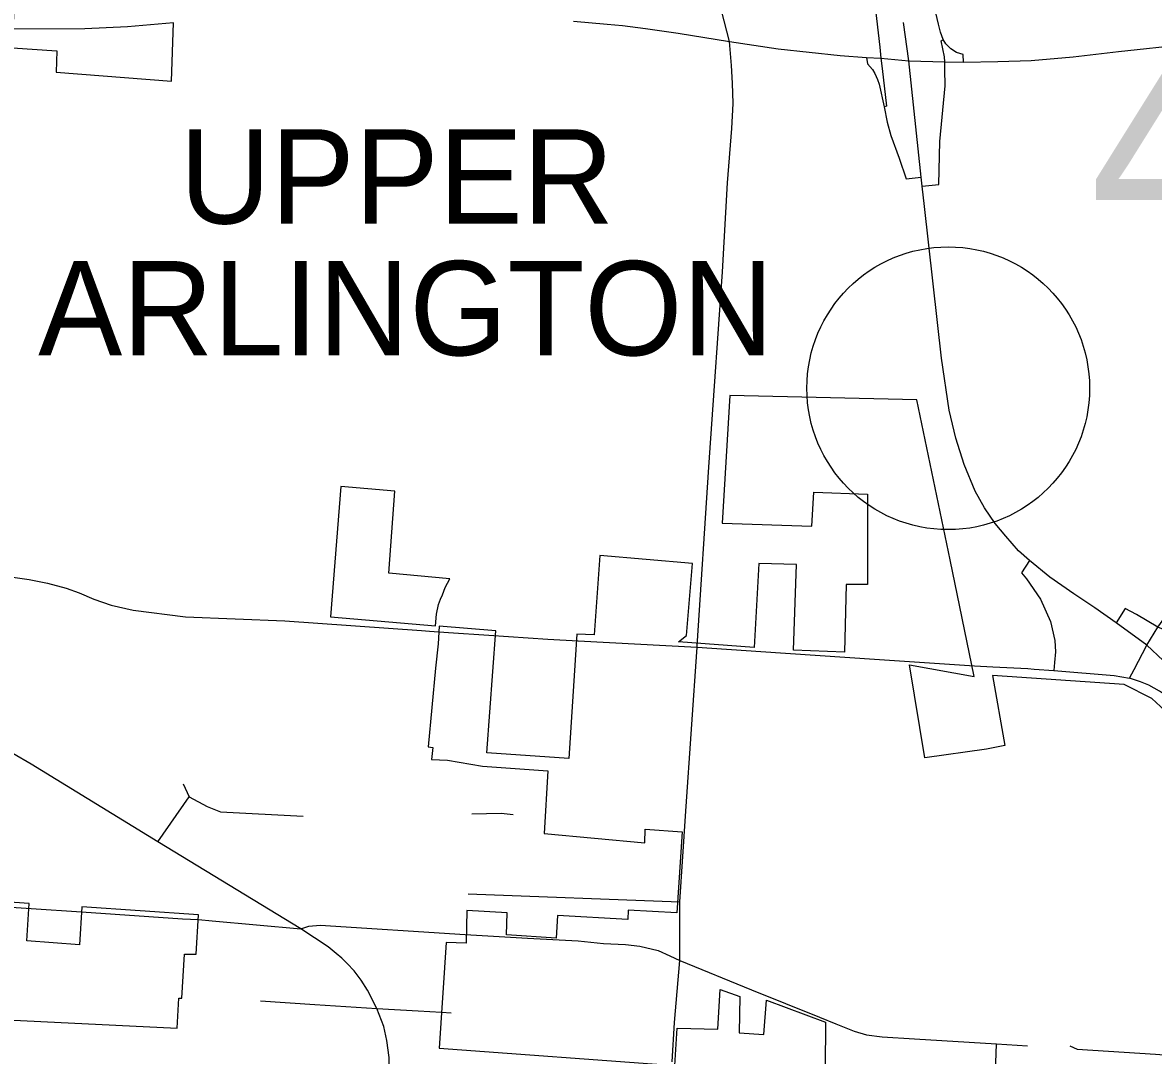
# Model space of a CAD drawing. Extents: x 1729596 to 1934326, y 644115 to 911751.
# Drawn here: x 1815079 to 1821078, y 725942 to 731420 of the extents above; entities that cross this region are included whole.
import ezdxf

# ---------------------------------------------------------------- set-up
doc = ezdxf.new("R2010")
doc.units = 0
for name, color, linetype in [('Default', 7, 'Continuous'), ('GM_X_City_Street', 7, 'Continuous'), ('GM_X_Corporation', 7, 'Continuous'), ('GM_X_Corporation_Text', 7, 'Continuous'), ('GM_X_County_Road', 7, 'Continuous'), ('GM_X_Interchange_Ramps', 7, 'Continuous'), ('GM_X_State_Route', 7, 'Continuous'), ('GM_X_Township_Road', 7, 'Continuous')]:
    doc.layers.add(name, color=color, linetype=linetype)

msp = doc.modelspace()

# ---------------------------------------------------------------- linework, layer by layer
at = {"layer": 'Default'}
msp.add_circle((1819989.7, 729480.8), 750, dxfattribs=at)
at = {"layer": 'GM_X_City_Street'}
for points in [[(1818727.1, 729165.6), (1818791.6, 730097.9), (1818818.4, 730570.5), (1818842, 730857.7), (1818848.2, 730991.2), (1818845.7, 731099.8), (1818840.7, 731192.1), (1818829.5, 731319.4), (1818772.9, 731538.4), (1818732.1, 731685.2), (1818692.3, 731806), (1818631.5, 731957.8), (1818624.1, 731979.3)], [(1818001.7, 731427.3), (1818179.8, 731412.2), (1818262.3, 731404.9), (1818383.8, 731389.7), (1818557.1, 731364.8), (1818829.5, 731319.4), (1819087.2, 731281.2), (1819415.8, 731246.4), (1819556.1, 731234.9), (1819631.7, 731230.7), (1819780.5, 731217.5), (1819972.2, 731212.4), (1820070.6, 731211), (1820252.3, 731213.9), (1820430.3, 731218.9), (1820652.5, 731239.2), (1820892.7, 731267.4), (1821255.9, 731306.3)], [(1818658, 728114.9), (1818720, 729062.6), (1818727.1, 729165.6)], [(1814899.1, 728496.4), (1814910.5, 728494.9), (1814989.3, 728484.1), (1815114.8, 728467.1), (1815211.4, 728446.8), (1815309.8, 728419.6), (1815379.3, 728395.9), (1815457.3, 728362), (1815548.9, 728329.8), (1815666.3, 728304.4), (1815943.7, 728268.2), (1816471, 728247.3), (1817194.8, 728196.2), (1817237.9, 728192.9)], [(1820975.9, 727989.3), (1821043.9, 728117.5), (1821101.3, 728213.7), (1821184.6, 728328.5), (1821196.8, 728345.8)], [(1817553.2, 728170.6), (1817865.1, 728149.7), (1818026.3, 728141.3)], [(1820129.2, 728008.9), (1820226.7, 728002.6), (1820412, 727993.6), (1820444.8, 727991.3)], [(1820444.8, 727991.3), (1820549.9, 727983.8), (1820870.4, 727958.1), (1820951.3, 727942.9)], [(1821290.1, 727067.1), (1821303, 727175), (1821323.9, 727386.1), (1821332.3, 727468.1), (1821326.4, 727532.6), (1821317.1, 727583), (1821303, 727633.4), (1821280.7, 727686.1), (1821250.2, 727740), (1821197.5, 727803.4), (1821157.6, 727842), (1821110.7, 727874.9), (1821053.3, 727906.5), (1821009.9, 727922.9), (1820951.3, 727942.9), (1820975.9, 727989.3)], [(1817022.3, 725800.3), (1817024.2, 725838.5), (1817023.3, 725930.5), (1817012, 726020.8), (1816994.7, 726096.3), (1816957.6, 726190.3), (1816908.5, 726288.2), (1816875.7, 726341.1), (1816837.5, 726390.5), (1816800.2, 726430.5), (1816773.3, 726458.3), (1816743.3, 726483.3), (1816699.5, 726517.3), (1816554.6, 726613.6), (1815795.9, 727074.6), (1815124, 727487.8), (1815027.3, 727544.1), (1814923.3, 727583.5), (1814857.8, 727604.8)], [(1815930.6, 727383.2), (1815962.8, 727313), (1816057.7, 727261.8), (1816129.7, 727233.3), (1816567.8, 727210.6)], [(1815795.9, 727074.6), (1815962.8, 727313)], [(1817462.4, 727223.5), (1817618.3, 727226.9), (1817681.2, 727220.6)], [(1817442.3, 726799.8), (1818565.1, 726756.8)], [(1815124.1, 726721.8), (1815392, 726703.6)], [(1816084.6, 726655.9), (1816554.6, 726613.6)], [(1816554.6, 726613.6), (1816598.2, 726627.7), (1816658.3, 726632.4), (1817427.8, 726583.3), (1817758, 726564.7)], [(1816340.4, 726232.6), (1816628.9, 726212.9), (1816957.6, 726190.3), (1817177.9, 726178.2), (1817301.5, 726170.8), (1817351.8, 726167.5)]]:
    msp.add_lwpolyline(points, dxfattribs=at)
at = {"layer": 'GM_X_Corporation'}
for points in [[(1812713, 725026.6), (1812769.8, 725981.2), (1812875, 726233), (1814758.9, 726151.7), (1814763.5, 726338.1), (1814787.8, 726744.2), (1814816, 727035.4), (1814839.4, 727610.8), (1814884.3, 728136.4), (1814910.5, 728494.9), (1814925.9, 728927.7), (1814927.8, 728948.3), (1815013.6, 730928), (1815025, 731186.5), (1815026.1, 731286.4), (1815260.6, 731270.6), (1815257.2, 731157.6), (1815868.4, 731109.9), (1815880, 731418.7), (1815636, 731397.2), (1815409.2, 731387.5), (1815030.3, 731386.2), (1815031.6, 731417), (1815066.6, 732239)], [(1821162.6, 727751.1), (1821068.9, 727836.1), (1820923, 727910.2), (1820224.9, 727957.2), (1820290.2, 727585.7), (1820192.1, 727566.3), (1819865.2, 727521.1), (1819783.8, 728013.1), (1820126.8, 727951.1), (1820000.3, 728571.3), (1819823.6, 729419), (1818831.1, 729442.5), (1818791.1, 728764.6), (1819266.1, 728749.6), (1819276.1, 728929.6), (1819561.1, 728919.6), (1819561.1, 728439.7), (1819448.2, 728439.7), (1819438.7, 728081.5), (1819168.4, 728091.5), (1819184.8, 728546.5), (1818984.8, 728551.5), (1818960.3, 728105.2), (1818558.9, 728135.8), (1818601.3, 728168.9), (1818632.1, 728551.9), (1818142.1, 728593.5), (1818112.1, 728172.7), (1818018.8, 728175.8), (1817977.2, 727516.7), (1817541.8, 727547.4), (1817589.7, 728193.5), (1817288.4, 728219.5), (1817283.1, 728125.9), (1817268.9, 727995.4), (1817230.2, 727578.5), (1817254.7, 727575.2), (1817248.3, 727512.4), (1817332.8, 727507.8), (1817518.2, 727476.4), (1817865.3, 727451.1), (1817846.5, 727118.9), (1818379.4, 727070), (1818382, 727142.8), (1818577.7, 727127.3), (1818549.1, 726698.6), (1818291.9, 726713), (1818289.4, 726663.1), (1817916.6, 726683.6), (1817909.1, 726564), (1817646.3, 726581.6), (1817650.2, 726698.3), (1817435.4, 726710.2), (1817432.5, 726537.2), (1817326.6, 726541.4), (1817288.7, 725981.5), (1818538.9, 725888.6), (1818551.1, 726086.4), (1818767.3, 726081.3), (1818780.4, 726291.5), (1818884.2, 726254.2), (1818879.9, 726061.6), (1819012, 726052.8), (1819026.3, 726234.4), (1819338.3, 726117.8), (1819336.2, 725872.4)]]:
    msp.add_lwpolyline(points, dxfattribs=at)
for points in [[(1816712.7, 728268.1), (1817270.1, 728221.3), (1817275.5, 728282.3), (1817286.3, 728333.6), (1817295.5, 728361.7), (1817306.3, 728385.6), (1817321.4, 728423.7), (1817344.9, 728469.9), (1817021.1, 728500.2), (1817054.5, 728934.8), (1816768.2, 728959.9)], [(1814848.4, 726138.4), (1815898.9, 726086.5), (1815908.3, 726245.3), (1815923.3, 726245.3), (1815937.3, 726479.8), (1816000.7, 726478.4), (1816013.1, 726688.1), (1815393.6, 726729.9), (1815380.4, 726529.3), (1815101.3, 726550.8), (1815114.2, 726747.5), (1814877.9, 726763.1)]]:
    msp.add_lwpolyline(points, close=True, dxfattribs=at)
at = {"layer": 'GM_X_County_Road'}
for points in [[(1817237.9, 728192.9), (1817338.2, 728185), (1817553.2, 728170.6)], [(1818026.3, 728141.3), (1818657.6, 728108.4)], [(1818525.9, 725908.5), (1818538.1, 726116.2), (1818565.7, 726445.5), (1818565.1, 726756.8), (1818598.4, 727237.6), (1818657.6, 728108.4), (1818658, 728114.9)], [(1818657.6, 728108.4), (1818994.6, 728084.4), (1819597.7, 728043.4), (1820129.2, 728008.9)], [(1817758, 726564.7), (1818027.1, 726549.6), (1818161.6, 726536.3), (1818277.9, 726529.8), (1818354.2, 726521.1), (1818451.6, 726497.8), (1818513.2, 726469.6), (1818565.7, 726445.5), (1818945.1, 726290.7), (1819306.3, 726145.3), (1819393.1, 726109.8), (1819490.3, 726070.2), (1819555.4, 726051.1), (1819638.7, 726041.6), (1819811.5, 726029.4), (1820245.3, 726003), (1820409.4, 725993.2)], [(1820240.5, 725854.2), (1820245.3, 726003)]]:
    msp.add_lwpolyline(points, dxfattribs=at)
at = {"layer": 'GM_X_Interchange_Ramps'}
for points in [[(1819660.8, 732063.9), (1819583, 732049.2), (1819580.1, 731773.5), (1819583.4, 731671.2), (1819627, 731289.4), (1819631.7, 731230.7)], [(1820070.6, 731211), (1820069, 731251.6), (1820033.8, 731261.1), (1820004.2, 731280.2), (1819977.6, 731308.3), (1819963.4, 731331.1), (1819949.5, 731369.8), (1819938, 731412), (1819904.2, 731556.4), (1819839, 731770.3), (1819790.7, 731898.4), (1819744.5, 732037.4), (1819666.4, 732027.6)], [(1819972.2, 731212.4), (1819970.7, 731238.2), (1819951.4, 731323.6), (1819963.4, 731331.1)], [(1819556.1, 731234.9), (1819561.3, 731201), (1819587.1, 731171.7), (1819599.8, 731149.6), (1819614.5, 731119), (1819623, 731093.7), (1819649.6, 730973.4), (1819665.1, 730892.4), (1819685.6, 730822), (1819729.3, 730700.8), (1819766.2, 730592.2), (1819846.8, 730601.2)], [(1819631.7, 731230.7), (1819638.8, 731177), (1819662.9, 730976.1), (1819649.6, 730973.4)], [(1819852.2, 730552.4), (1819939.3, 730562.1), (1819944.4, 730788.9), (1819973, 731084.4), (1819971.4, 731170.8), (1819972.2, 731212.4)], [(1820420.5, 728567), (1820378.4, 728501.7), (1820404.3, 728469.5), (1820478.5, 728361.6), (1820531.9, 728243.3), (1820554.4, 728142.7), (1820558.9, 728082.2), (1820552.7, 728026.1), (1820549.9, 727983.8)], [(1821303, 727175), (1821348.8, 727169.1), (1821380.5, 727254.5), (1821422.9, 727334.7), (1821478.1, 727434.4), (1821528, 727524.4), (1821574.4, 727624.6), (1821590.6, 727704.9), (1821590.8, 727809.2), (1821562.5, 727896.4), (1821509.7, 727986.4), (1821431.1, 728057.6), (1821347.3, 728113.1), (1821101.3, 728213.7), (1820988.7, 728281.6), (1820928.1, 728312), (1820879.8, 728237.1)]]:
    msp.add_lwpolyline(points, dxfattribs=at)
at = {"layer": 'GM_X_State_Route'}
for points in [[(1819864.3, 730444.4), (1819852.2, 730552.4), (1819846.8, 730601.2), (1819780.5, 731217.5), (1819752.3, 731420.1)], [(1820420.5, 728567), (1820362.6, 728618.8), (1820295.4, 728696.3), (1820238.7, 728763.4), (1820182, 728845.9), (1820132.2, 728935.2), (1820073.5, 729077.2), (1820029.7, 729216.6), (1819993.9, 729364), (1819954.1, 729641.1), (1819864.3, 730444.4)], [(1821130, 728037.3), (1821043.9, 728117.5), (1820879.8, 728237.1), (1820766.8, 728315.8), (1820655.8, 728390.5), (1820528.7, 728479.3), (1820420.5, 728567)]]:
    msp.add_lwpolyline(points, dxfattribs=at)
at = {"layer": 'GM_X_Township_Road'}
for points in [[(1814909.8, 726736.4), (1815124.1, 726721.8)], [(1815392, 726703.6), (1815927.7, 726667.1), (1816011.6, 726662.4), (1816084.6, 726655.9)], [(1820634.8, 725993.3), (1820673.5, 725975.7), (1821089.6, 725948.8), (1821156.5, 725942.9)]]:
    msp.add_lwpolyline(points, dxfattribs=at)

# ---------------------------------------------------------------- texts
at = {"layer": 'Default'}
msp.add_text('4.00', height=1100, dxfattribs=at).set_placement((1820739.7, 730230.8))
at = {"layer": 'GM_X_Corporation_Text'}
for s, p in [('UPPER', (1815912, 730354.3)), ('ARLINGTON', (1815161.8, 729655.5))]:
    msp.add_text(s, height=500, rotation=0.00001, dxfattribs=at).set_placement(p)

doc.saveas('drawing.dxf')
